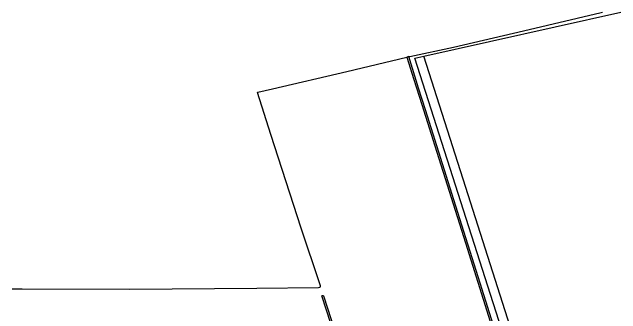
# Model space of a CAD drawing. Extents: x 140000 to 143000, y 403500 to 406000.
# Drawn here: x 140000 to 140362.3, y 405820.4 to 406000 of the extents above; entities that cross this region are included whole.
import ezdxf

# ---------------------------------------------------------------- set-up
doc = ezdxf.new("R2010")
doc.units = 0
doc.layers.add('gx-grn-maaiveld', color=7, linetype='Continuous')

msp = doc.modelspace()

# ---------------------------------------------------------------- linework, layer by layer
at = {"layer": 'gx-grn-maaiveld'}
for p, q in [((140245.15, 405973.79), (140362.34, 406000)), ((140236.1, 405973.53), (140235.02, 405973.27)), ((140236.1, 405973.53), (140236.77, 405973.69))]:
    msp.add_line(p, q, dxfattribs=at)
for points in [[(140236.77, 405973.69), (140262.65, 405979.24), (140304.43, 405988.97), (140350.63, 405999.82), (140351.4, 406000)], [(140000, 405835.32), (140005.99, 405835.38), (140070.02, 405835.18), (140145.58, 405835.62), (140182.43, 405836.14), (140183.25, 405836.22), (140183.59, 405836.52), (140183.51, 405837.19), (140183.16, 405838.23), (140172.05, 405871.49), (140154.07, 405927.16), (140146.09, 405952.1), (140146.28, 405952.32), (140155.01, 405954.33), (140199.22, 405964.69), (140235.02, 405973.27)], [(140235.02, 405973.27), (140239.13, 405959.92), (140243.9, 405945.06), (140251.71, 405920.43), (140269.92, 405862.68), (140287.7, 405805.66), (140305.93, 405747.89), (140324.28, 405690.35), (140336.01, 405652.43)], [(140343.54, 405632.31), (140341.35, 405639.75), (140337.96, 405650.98), (140316.17, 405720.16), (140305.83, 405752.13), (140296.27, 405783.35), (140287.53, 405810.24), (140278.62, 405838.59), (140264.18, 405884.61), (140246.07, 405941.86), (140241.97, 405954.78), (140236.1, 405973.53)], [(140351.12, 405641.35), (140345.98, 405640.43), (140239.66, 405972.56), (140245.15, 405973.79)], [(140351.12, 405641.35), (140342.15, 405669.45), (140334.86, 405692.75), (140308.18, 405776.21), (140268.44, 405900.56), (140245.15, 405973.79)], [(140220.93, 405718.75), (140184.35, 405831.05), (140184.67, 405831.35)], [(140184.67, 405831.35), (140185.08, 405831.41), (140185.34, 405831.12), (140221.7, 405719.02)]]:
    msp.add_lwpolyline(points, dxfattribs=at)

doc.saveas('drawing.dxf')
